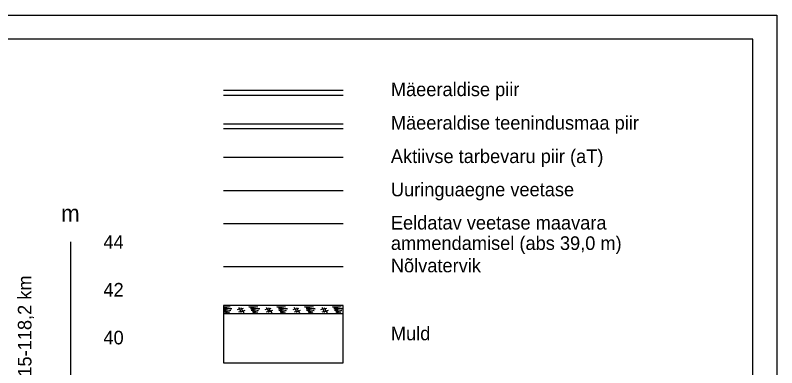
# Model space of a CAD drawing. Extents: x 544674 to 552202, y 6585829 to 6588119.
# Drawn here: x 551883.4 to 552202.1, y 6587793.2 to 6587940.8 of the extents above; entities that cross this region are included whole.
import ezdxf

# ---------------------------------------------------------------- set-up
doc = ezdxf.new("R2010")
doc.units = 0
for name, color, linetype in [('kataster', 7, 'Continuous'), ('Lõige', 7, 'Continuous'), ('mõõtpost parem', 7, 'Continuous'), ('Täide', 7, 'Continuous'), ('Veetase', 7, 'Continuous'), ('VORMISTUS', 7, 'Continuous')]:
    doc.layers.add(name, color=color, linetype=linetype)

msp = doc.modelspace()

# ---------------------------------------------------------------- linework, layer by layer
at = {"layer": 'mõõtpost parem'}
msp.add_line((551906.59, 6587585.86), (551906.59, 6587845.86), dxfattribs=at)
at = {"layer": 'Täide'}
msp.add_lwpolyline([(551970.59, 6587795.22), (552020.59, 6587795.22), (552020.59, 6587819.22), (551970.59, 6587819.22), (551970.59, 6587795.22)], dxfattribs=at)
at = {"layer": 'Veetase'}
for p, q in [((551970.59, 6587867.46), (552020.59, 6587867.46)), ((551970.59, 6587853.56), (552020.59, 6587853.56)), ((551970.59, 6587835.65), (552020.59, 6587835.65))]:
    msp.add_line(p, q, dxfattribs=at)
at = {"layer": 'VORMISTUS'}
for p, q in [((551970.59, 6587909.37), (552020.59, 6587909.37)), ((551970.59, 6587907.37), (552020.59, 6587907.37)), ((551970.59, 6587895.37), (552020.59, 6587895.37)), ((551970.59, 6587893.37), (552020.59, 6587893.37)), ((551970.59, 6587881.37), (552020.59, 6587881.37)), ((551970.59, 6587815.92), (552020.59, 6587815.92))]:
    msp.add_line(p, q, dxfattribs=at)
for points in [[(550902.09, 6587940.75), (552202.09, 6587940.75), (552202.09, 6587070.75), (550902.09, 6587070.75), (550902.09, 6587940.75)], [(551973.3, 6587818.59), (551970.59, 6587818.73)], [(551970.59, 6587818.58), (551974.07, 6587817.88), (551970.59, 6587817.97)], [(551984.92, 6587818.59), (551981.21, 6587818.79), (551985.7, 6587817.88), (551981.88, 6587817.98), (551985.18, 6587817.22), (551982.06, 6587817.27), (551984.71, 6587816.53), (551982.65, 6587816.61), (551984.12, 6587816.1), (551982.94, 6587815.92)], [(551996.55, 6587818.59), (551992.84, 6587818.79), (551997.33, 6587817.88), (551993.51, 6587817.98), (551996.81, 6587817.22), (551993.69, 6587817.27), (551996.34, 6587816.53), (551994.28, 6587816.61), (551995.75, 6587816.1), (551994.57, 6587815.92)], [(552008.18, 6587818.59), (552004.47, 6587818.79), (552008.96, 6587817.88), (552005.14, 6587817.98), (552008.44, 6587817.22), (552005.31, 6587817.27), (552007.96, 6587816.53), (552005.91, 6587816.61), (552007.38, 6587816.1), (552006.2, 6587815.92)], [(552019.81, 6587818.59), (552016.1, 6587818.79), (552020.59, 6587817.88), (552016.77, 6587817.98), (552020.07, 6587817.22), (552016.94, 6587817.27), (552019.59, 6587816.53), (552017.54, 6587816.61), (552019.01, 6587816.1), (552017.83, 6587815.92)], [(551970.59, 6587817.9), (551973.55, 6587817.22), (551970.59, 6587817.27)], [(551970.59, 6587817.23), (551973.08, 6587816.53), (551971.02, 6587816.61), (551972.49, 6587816.1), (551971.32, 6587815.92)], [(551977.77, 6587818.39), (551978.05, 6587817.93), (551977.23, 6587817.7), (551976.27, 6587817.45)], [(551976.76, 6587818.45), (551977.23, 6587817.7), (551977.84, 6587816.76), (551976.83, 6587816.53)], [(551977.92, 6587816.32), (551977.92, 6587816.63), (551977.84, 6587816.76), (551978.65, 6587816.94), (551978.05, 6587817.93), (551978.86, 6587818.14)], [(551979.42, 6587817.12), (551978.65, 6587816.94), (551979.08, 6587816.22)], [(551989.4, 6587818.39), (551989.68, 6587817.93), (551988.86, 6587817.7), (551987.9, 6587817.45)], [(551988.39, 6587818.45), (551988.86, 6587817.7), (551989.47, 6587816.76), (551988.46, 6587816.53)], [(551989.55, 6587816.32), (551989.55, 6587816.63), (551989.47, 6587816.76), (551990.28, 6587816.94), (551989.68, 6587817.93), (551990.49, 6587818.14)], [(551991.05, 6587817.12), (551990.28, 6587816.94), (551990.71, 6587816.22)], [(552001.03, 6587818.39), (552001.31, 6587817.93), (552000.49, 6587817.7), (551999.53, 6587817.45)], [(552000.02, 6587818.45), (552000.49, 6587817.7), (552001.1, 6587816.76), (552000.08, 6587816.53)], [(552001.18, 6587816.32), (552001.18, 6587816.63), (552001.1, 6587816.76), (552001.91, 6587816.94), (552001.31, 6587817.93), (552002.12, 6587818.14)], [(552002.68, 6587817.12), (552001.91, 6587816.94), (552002.34, 6587816.22)], [(552012.66, 6587818.39), (552012.94, 6587817.93), (552012.12, 6587817.7), (552011.16, 6587817.45)], [(552011.65, 6587818.45), (552012.12, 6587817.7), (552012.73, 6587816.76), (552011.71, 6587816.53)], [(552012.81, 6587816.32), (552012.81, 6587816.63), (552012.73, 6587816.76), (552013.54, 6587816.94), (552012.94, 6587817.93), (552013.75, 6587818.14)], [(552014.31, 6587817.12), (552013.54, 6587816.94), (552013.97, 6587816.22)]]:
    msp.add_lwpolyline(points, dxfattribs=at)
for points in [[(550942.09, 6587080.75), (552192.09, 6587080.75), (552192.09, 6587930.75), (550942.09, 6587930.75)], [(551970.59, 6587795.22), (552020.59, 6587795.22), (552020.59, 6587819.22), (551970.59, 6587819.22)]]:
    msp.add_lwpolyline(points, close=True, dxfattribs=at)

# ---------------------------------------------------------------- texts
at = {"layer": 'kataster'}
msp.add_text('Betooni põik 20 // Varivere tee 10 // Tallinn-Tapa 115-118,2 km', height=5.7, rotation=90, dxfattribs=at).set_placement((551890.18, 6587619.59))
at = {"layer": 'Lõige'}
msp.add_text('m', height=7, dxfattribs=at).set_placement((551902.55, 6587854.36))
at = {"layer": 'mõõtpost parem'}
for s, p in [('44', (551920.29, 6587843.01)), ('42', (551920.29, 6587823.01)), ('40', (551920.29, 6587803.01))]:
    msp.add_text(s, height=5.7, dxfattribs=at).set_placement(p)
at = {"layer": 'VORMISTUS'}
for s, p in [('Mäeeraldise piir', (552040.59, 6587906.89)), ('Mäeeraldise teenindusmaa piir', (552040.59, 6587892.89)), ('Aktiivse tarbevaru piir (aT)', (552040.59, 6587878.89)), ('Uuringuaegne veetase', (552040.59, 6587864.98)), ('Eeldatav veetase maavara ', (552040.59, 6587851.08)), ('ammendamisel (abs 39,0 m)', (552040.59, 6587842.53)), ('Nõlvatervik', (552040.59, 6587833.17)), ('Muld', (552040.59, 6587804.74))]:
    msp.add_text(s, height=5.7, dxfattribs=at).set_placement(p)

doc.saveas('drawing.dxf')
